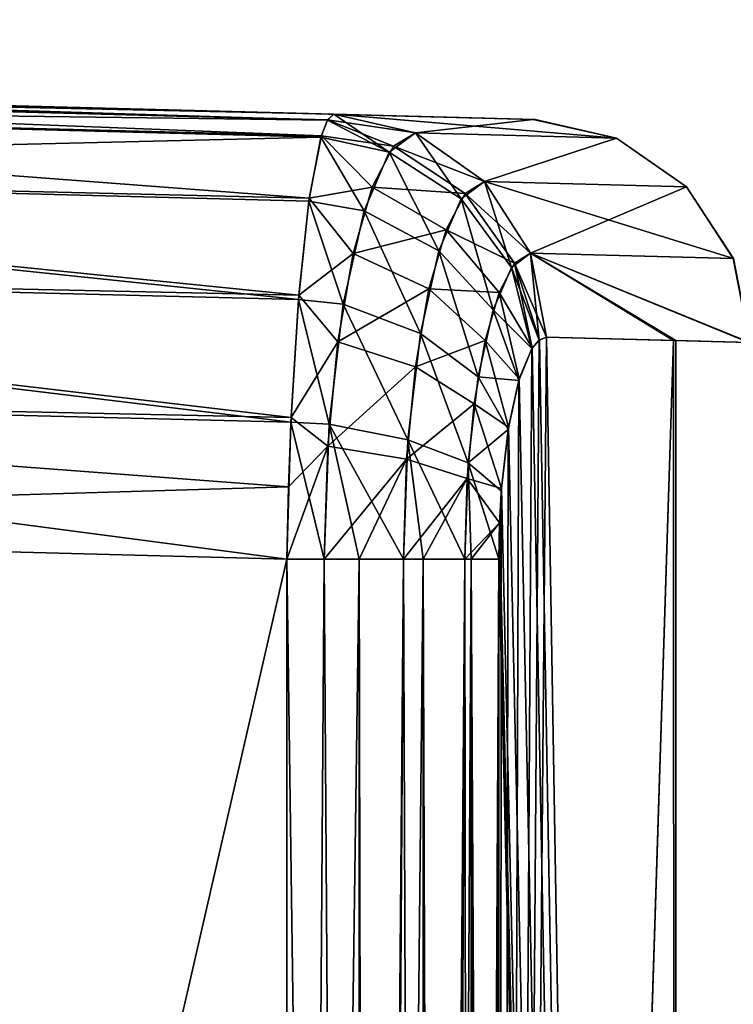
# Model space of a CAD drawing. Header units: millimetres. Extents: x -39 to 39, y -36 to 85.
# Tile 410 of 427: x 25.822 to 26.462, y 68.443 to 69.326. Entities that reach past the tile are written whole.
import ezdxf

# ---------------------------------------------------------------- set-up
doc = ezdxf.new("R2010")
doc.units = ezdxf.units.MM
doc.header["$LTSCALE"] = 65.185185
for name, color, linetype in [('150', 7, 'CONTINUOUS'), ('190', 7, 'CONTINUOUS'), ('191', 7, 'CONTINUOUS'), ('196', 7, 'CONTINUOUS'), ('212', 7, 'CONTINUOUS'), ('213', 7, 'CONTINUOUS'), ('238', 7, 'CONTINUOUS'), ('250', 7, 'CONTINUOUS'), ('251', 7, 'CONTINUOUS'), ('252', 7, 'CONTINUOUS'), ('253', 7, 'CONTINUOUS'), ('4', 7, 'CONTINUOUS'), ('6', 7, 'CONTINUOUS'), ('67', 7, 'CONTINUOUS'), ('69', 7, 'CONTINUOUS')]:
    doc.layers.add(name, color=color, linetype=linetype)

msp = doc.modelspace()

# ---------------------------------------------------------------- linework, layer by layer
at = {"layer": '150', "linetype": 'CONTINUOUS'}
for points in [[(26.24744, 63.98827, -2.3056), (26.25197, 64.14194, -2.28506), (26.40864, 69.03812, -1.39196), (26.24744, 63.98827, -2.3056)], [(26.24744, 63.98827, -2.3056), (26.40864, 69.03812, -1.39196), (26.41118, 62.1, -1.37258), (26.24744, 63.98827, -2.3056)], [(26.25197, 64.14194, -2.28506), (26.29487, 69.04105, -2.08018), (26.40864, 69.03812, -1.39196), (26.25197, 64.14194, -2.28506)], [(26.28817, 69.03855, -2.11353), (26.29487, 69.04105, -2.08018), (26.25197, 64.14194, -2.28506), (26.28817, 69.03855, -2.11353)], [(26.28164, 69.03095, -2.14554), (26.28817, 69.03855, -2.11353), (26.25197, 64.14194, -2.28506), (26.28164, 69.03095, -2.14554)], [(26.28836, 69.0387, 2.11261), (26.28205, 69.03156, 2.14358), (26.41118, 62.1, 1.37258), (26.28836, 69.0387, 2.11261)], [(26.29487, 69.04105, 2.08018), (26.28836, 69.0387, 2.11261), (26.41118, 62.1, 1.37258), (26.29487, 69.04105, 2.08018)], [(26.41081, 69.03807, 1.37539), (26.29487, 69.04105, 2.08018), (26.41118, 62.1, 1.37258), (26.41081, 69.03807, 1.37539)], [(26.40864, 69.03812, -1.39196), (26.47625, 69.03639, -0.71078), (26.41118, 62.1, -1.37258), (26.40864, 69.03812, -1.39196)], [(26.47707, 69.03637, 0.69855), (26.41081, 69.03807, 1.37539), (26.41118, 62.1, 1.37258), (26.47707, 69.03637, 0.69855)], [(26.47625, 69.03639, -0.71078), (26.47714, 69.03636, -0.69739), (26.41118, 62.1, -1.37258), (26.47625, 69.03639, -0.71078)], [(26.5, 62.1), (26.47707, 69.03637, 0.69855), (26.41118, 62.1, 1.37258), (26.5, 62.1)], [(26.47714, 69.03636, -0.69739), (26.49997, 69.03578, -0.02668), (26.41118, 62.1, -1.37258), (26.47714, 69.03636, -0.69739)], [(26.26984, 69.00242, -2.20213), (26.28164, 69.03095, -2.14554), (26.25197, 64.14194, -2.28506), (26.26984, 69.00242, -2.20213)], [(26.28205, 69.03156, 2.14358), (26.27025, 69.00377, 2.20022), (26.41118, 62.1, 1.37258), (26.28205, 69.03156, 2.14358)], [(26.41118, 62.1, -1.37258), (26.49997, 69.03578, -0.02668), (26.5, 62.1), (26.41118, 62.1, -1.37258)], [(26.26033, 68.95852, -2.24667), (26.26984, 69.00242, -2.20213), (26.25197, 64.14194, -2.28506), (26.26033, 68.95852, -2.24667)], [(26.27025, 69.00377, 2.20022), (26.26064, 68.96046, 2.24523), (26.41118, 62.1, 1.37258), (26.27025, 69.00377, 2.20022)], [(26.25414, 68.90351, -2.27518), (26.26033, 68.95852, -2.24667), (26.25197, 64.14194, -2.28506), (26.25414, 68.90351, -2.27518)], [(26.26064, 68.96046, 2.24523), (26.25429, 68.9056, 2.27448), (26.41118, 62.1, 1.37258), (26.26064, 68.96046, 2.24523)], [(26.25429, 68.9056, 2.27448), (26.25256, 68.87457, 2.28236), (26.41118, 62.1, 1.37258), (26.25429, 68.9056, 2.27448)], [(26.25197, 68.84222, -2.28506), (26.25414, 68.90351, -2.27518), (26.25197, 64.14194, -2.28506), (26.25197, 68.84222, -2.28506)], [(26.25256, 68.87457, 2.28236), (26.25197, 68.84222, 2.28506), (26.41118, 62.1, 1.37258), (26.25256, 68.87457, 2.28236)], [(26.25197, 68.84222, 2.28506), (26.25197, 64.14194, 2.28506), (26.41118, 62.1, 1.37258), (26.25197, 68.84222, 2.28506)]]:
    msp.add_3dface(points, dxfattribs=at)
at = {"layer": '190', "linetype": 'CONTINUOUS'}
for points in [[(25.16877, 69.26547, 1.04144), (24.99533, 69.27001, 2.07015), (26.10396, 69.24098, 2.04112), (25.16877, 69.26547, 1.04144)], [(24.99533, 69.27001, -2.07015), (25.16877, 69.26547, -1.04144), (26.10396, 69.24098, -2.04112), (24.99533, 69.27001, -2.07015)], [(26.28452, 69.23625, 0.6576), (25.16877, 69.26547, 1.04144), (26.28272, 69.2363, 0.68541), (26.28452, 69.23625, 0.6576)], [(26.28272, 69.2363, 0.68541), (25.16877, 69.26547, 1.04144), (26.10396, 69.24098, 2.04112), (26.28272, 69.2363, 0.68541)], [(25.16877, 69.26547, -1.04144), (25.22684, 69.26395), (26.28281, 69.23629, -0.6843), (25.16877, 69.26547, -1.04144)], [(26.10396, 69.24098, -2.04112), (25.16877, 69.26547, -1.04144), (26.28281, 69.23629, -0.6843), (26.10396, 69.24098, -2.04112)], [(25.22684, 69.26395), (25.16877, 69.26547, 1.04144), (26.28452, 69.23625, 0.6576), (25.22684, 69.26395)], [(26.28281, 69.23629, -0.6843), (25.22684, 69.26395), (26.28452, 69.23625, 0.6576), (26.28281, 69.23629, -0.6843)]]:
    msp.add_3dface(points, dxfattribs=at)
at = {"layer": '191', "linetype": 'CONTINUOUS'}
for points in [[(24.98773, 64.17007, -2.47021), (24.90206, 68.87259, -2.47245), (26.06186, 68.84222, -2.44208), (24.98773, 64.17007, -2.47021)], [(26.06186, 64.14194, -2.44208), (24.98773, 64.17007, -2.47021), (26.06186, 68.84222, -2.44208), (26.06186, 64.14194, -2.44208)]]:
    msp.add_3dface(points, dxfattribs=at)
at = {"layer": '196', "linetype": 'CONTINUOUS'}
for points in [[(24.90206, 68.87259, 2.47245), (24.98773, 64.17007, 2.47021), (26.06186, 68.84222, 2.44208), (24.90206, 68.87259, 2.47245)], [(26.06186, 68.84222, 2.44208), (24.98773, 64.17007, 2.47021), (26.06186, 64.14194, 2.44208), (26.06186, 68.84222, 2.44208)]]:
    msp.add_3dface(points, dxfattribs=at)
at = {"layer": '212', "linetype": 'CONTINUOUS'}
for points in [[(24.99533, 69.27001, 2.07015), (24.98068, 69.26529, 2.13423), (26.10396, 69.24098, 2.04112), (24.99533, 69.27001, 2.07015)], [(24.98068, 69.26529, 2.13423), (24.96607, 69.25041, 2.19691), (26.09274, 69.22164, 2.16518), (24.98068, 69.26529, 2.13423)], [(26.09833, 69.23608, 2.10458), (24.98068, 69.26529, 2.13423), (26.09274, 69.22164, 2.16518), (26.09833, 69.23608, 2.10458)], [(26.10396, 69.24098, 2.04112), (24.98068, 69.26529, 2.13423), (26.09833, 69.23608, 2.10458), (26.10396, 69.24098, 2.04112)], [(24.96607, 69.25041, 2.19691), (24.93923, 69.19305, 2.30949), (26.08187, 69.16573, 2.27602), (24.96607, 69.25041, 2.19691)], [(26.09274, 69.22164, 2.16518), (24.96607, 69.25041, 2.19691), (26.08187, 69.16573, 2.27602), (26.09274, 69.22164, 2.16518)], [(24.93923, 69.19305, 2.30949), (24.91788, 69.10398, 2.39802), (26.07245, 69.07887, 2.36407), (24.93923, 69.19305, 2.30949)], [(26.08187, 69.16573, 2.27602), (24.93923, 69.19305, 2.30949), (26.07245, 69.07887, 2.36407), (26.08187, 69.16573, 2.27602)], [(24.91788, 69.10398, 2.39802), (24.90501, 68.99389, 2.45352), (26.06553, 68.96902, 2.42132), (24.91788, 69.10398, 2.39802)], [(26.07245, 69.07887, 2.36407), (24.91788, 69.10398, 2.39802), (26.06553, 68.96902, 2.42132), (26.07245, 69.07887, 2.36407)], [(24.90501, 68.99389, 2.45352), (24.90206, 68.87259, 2.47245), (26.06322, 68.90694, 2.43677), (24.90501, 68.99389, 2.45352)], [(26.06553, 68.96902, 2.42132), (24.90501, 68.99389, 2.45352), (26.06322, 68.90694, 2.43677), (26.06553, 68.96902, 2.42132)], [(24.90206, 68.87259, 2.47245), (26.06186, 68.84222, 2.44208), (26.06322, 68.90694, 2.43677), (24.90206, 68.87259, 2.47245)]]:
    msp.add_3dface(points, dxfattribs=at)
at = {"layer": '213', "linetype": 'CONTINUOUS'}
for points in [[(24.98068, 69.26529, -2.13423), (24.99533, 69.27001, -2.07015), (26.09817, 69.23579, -2.10639), (24.98068, 69.26529, -2.13423)], [(24.99533, 69.27001, -2.07015), (26.10396, 69.24098, -2.04112), (26.09817, 69.23579, -2.10639), (24.99533, 69.27001, -2.07015)], [(24.96607, 69.25041, -2.19692), (24.98068, 69.26529, -2.13423), (26.09817, 69.23579, -2.10639), (24.96607, 69.25041, -2.19692)], [(24.93923, 69.19305, -2.3095), (24.96607, 69.25041, -2.19692), (26.09237, 69.22039, -2.16902), (24.93923, 69.19305, -2.3095)], [(26.09237, 69.22039, -2.16902), (24.96607, 69.25041, -2.19692), (26.09817, 69.23579, -2.10639), (26.09237, 69.22039, -2.16902)], [(26.08149, 69.16302, -2.27974), (24.93923, 69.19305, -2.3095), (26.09237, 69.22039, -2.16902), (26.08149, 69.16302, -2.27974)], [(24.91788, 69.10396, -2.39803), (24.93923, 69.19305, -2.3095), (26.07213, 69.07499, -2.36691), (24.91788, 69.10396, -2.39803)], [(26.07213, 69.07499, -2.36691), (24.93923, 69.19305, -2.3095), (26.08149, 69.16302, -2.27974), (26.07213, 69.07499, -2.36691)], [(24.90501, 68.99388, -2.45352), (24.91788, 69.10396, -2.39803), (26.06534, 68.96483, -2.42271), (24.90501, 68.99388, -2.45352)], [(26.06534, 68.96483, -2.42271), (24.91788, 69.10396, -2.39803), (26.07213, 69.07499, -2.36691), (26.06534, 68.96483, -2.42271)], [(24.90206, 68.87259, -2.47245), (24.90501, 68.99388, -2.45352), (26.06186, 68.84222, -2.44208), (24.90206, 68.87259, -2.47245)], [(26.06186, 68.84222, -2.44208), (24.90501, 68.99388, -2.45352), (26.06534, 68.96483, -2.42271), (26.06186, 68.84222, -2.44208)]]:
    msp.add_3dface(points, dxfattribs=at)
at = {"layer": '238', "linetype": 'CONTINUOUS'}
for points in [[(26.06186, 64.14194, -2.44208), (26.06186, 68.84222, -2.44208), (26.09537, 68.84222, -2.43836), (26.06186, 64.14194, -2.44208)], [(26.06186, 64.14194, -2.44208), (26.12676, 68.84222, -2.42945), (26.12676, 64.14194, -2.42945), (26.06186, 64.14194, -2.44208)], [(26.12676, 68.84222, -2.42945), (26.06186, 64.14194, -2.44208), (26.09537, 68.84222, -2.43836), (26.12676, 68.84222, -2.42945)], [(26.12676, 68.84222, -2.42945), (26.1665, 68.84222, -2.40926), (26.12676, 64.14194, -2.42945), (26.12676, 68.84222, -2.42945)], [(26.12676, 64.14194, -2.42945), (26.1665, 68.84222, -2.40926), (26.13668, 64.14194, -2.42543), (26.12676, 64.14194, -2.42945)], [(26.13668, 64.14194, -2.42543), (26.18399, 68.84222, -2.39635), (26.18399, 64.14194, -2.39635), (26.13668, 64.14194, -2.42543)], [(26.1665, 68.84222, -2.40926), (26.18399, 68.84222, -2.39635), (26.13668, 64.14194, -2.42543), (26.1665, 68.84222, -2.40926)], [(26.18399, 64.14194, -2.39635), (26.22141, 68.84222, -2.35549), (26.1999, 64.14194, -2.38169), (26.18399, 64.14194, -2.39635)], [(26.18399, 68.84222, -2.39635), (26.22141, 68.84222, -2.35549), (26.18399, 64.14194, -2.39635), (26.18399, 68.84222, -2.39635)], [(26.22141, 68.84222, -2.35549), (26.22731, 68.84222, -2.3464), (26.1999, 64.14194, -2.38169), (26.22141, 68.84222, -2.35549)], [(26.1999, 64.14194, -2.38169), (26.22731, 68.84222, -2.3464), (26.22731, 64.14194, -2.3464), (26.1999, 64.14194, -2.38169)], [(26.22731, 68.84222, -2.3464), (26.25197, 68.84222, -2.28506), (26.22731, 64.14194, -2.3464), (26.22731, 68.84222, -2.3464)], [(26.22731, 64.14194, -2.3464), (26.25197, 68.84222, -2.28506), (26.24196, 64.14194, -2.31734), (26.22731, 64.14194, -2.3464)], [(26.25197, 68.84222, -2.28506), (26.25197, 64.14194, -2.28506), (26.24196, 64.14194, -2.31734), (26.25197, 68.84222, -2.28506)]]:
    msp.add_3dface(points, dxfattribs=at)
at = {"layer": '250', "linetype": 'CONTINUOUS'}
for points in [[(26.06186, 68.84222, 2.44208), (26.12676, 64.14194, 2.42945), (26.09537, 68.84222, 2.43836), (26.06186, 68.84222, 2.44208)], [(26.06186, 68.84222, 2.44208), (26.06186, 64.14194, 2.44208), (26.12676, 64.14194, 2.42945), (26.06186, 68.84222, 2.44208)], [(26.09537, 68.84222, 2.43836), (26.12676, 64.14194, 2.42945), (26.12676, 68.84222, 2.42945), (26.09537, 68.84222, 2.43836)], [(26.12676, 68.84222, 2.42945), (26.13668, 64.14194, 2.42543), (26.1665, 68.84222, 2.40926), (26.12676, 68.84222, 2.42945)], [(26.12676, 64.14194, 2.42945), (26.13668, 64.14194, 2.42543), (26.12676, 68.84222, 2.42945), (26.12676, 64.14194, 2.42945)], [(26.13668, 64.14194, 2.42543), (26.18399, 64.14194, 2.39635), (26.1665, 68.84222, 2.40926), (26.13668, 64.14194, 2.42543)], [(26.1665, 68.84222, 2.40926), (26.18399, 64.14194, 2.39635), (26.18399, 68.84222, 2.39635), (26.1665, 68.84222, 2.40926)], [(26.18399, 68.84222, 2.39635), (26.1999, 64.14194, 2.38169), (26.22141, 68.84222, 2.35549), (26.18399, 68.84222, 2.39635)], [(26.18399, 64.14194, 2.39635), (26.1999, 64.14194, 2.38169), (26.18399, 68.84222, 2.39635), (26.18399, 64.14194, 2.39635)], [(26.1999, 64.14194, 2.38169), (26.22731, 64.14194, 2.3464), (26.22141, 68.84222, 2.35549), (26.1999, 64.14194, 2.38169)], [(26.22141, 68.84222, 2.35549), (26.22731, 64.14194, 2.3464), (26.22731, 68.84222, 2.3464), (26.22141, 68.84222, 2.35549)], [(26.25197, 64.14194, 2.28506), (26.25197, 68.84222, 2.28506), (26.22731, 68.84222, 2.3464), (26.25197, 64.14194, 2.28506)], [(26.24196, 64.14194, 2.31734), (26.25197, 64.14194, 2.28506), (26.22731, 68.84222, 2.3464), (26.24196, 64.14194, 2.31734)], [(26.22731, 64.14194, 2.3464), (26.24196, 64.14194, 2.31734), (26.22731, 68.84222, 2.3464), (26.22731, 64.14194, 2.3464)]]:
    msp.add_3dface(points, dxfattribs=at)
at = {"layer": '251', "linetype": 'CONTINUOUS'}
for points in [[(26.10396, 69.24098, 2.04112), (26.09833, 69.23608, 2.10458), (26.17731, 69.22437, 2.05581), (26.10396, 69.24098, 2.04112)], [(26.09833, 69.23608, 2.10458), (26.09274, 69.22164, 2.16518), (26.1576, 69.21232, 2.15291), (26.09833, 69.23608, 2.10458)], [(26.17731, 69.22437, 2.05581), (26.09833, 69.23608, 2.10458), (26.1576, 69.21232, 2.15291), (26.17731, 69.22437, 2.05581)], [(26.09274, 69.22164, 2.16518), (26.08187, 69.16573, 2.27602), (26.13842, 69.17566, 2.2441), (26.09274, 69.22164, 2.16518)], [(26.1576, 69.21232, 2.15291), (26.09274, 69.22164, 2.16518), (26.13842, 69.17566, 2.2441), (26.1576, 69.21232, 2.15291)], [(26.17731, 69.22437, 2.05581), (26.1576, 69.21232, 2.15291), (26.23928, 69.18069, 2.06838), (26.17731, 69.22437, 2.05581)], [(26.1576, 69.21232, 2.15291), (26.13842, 69.17566, 2.2441), (26.2217, 69.16998, 2.15505), (26.1576, 69.21232, 2.15291)], [(26.23928, 69.18069, 2.06838), (26.1576, 69.21232, 2.15291), (26.2217, 69.16998, 2.15505), (26.23928, 69.18069, 2.06838)], [(26.28049, 69.11639, 2.07692), (26.23928, 69.18069, 2.06838), (26.2217, 69.16998, 2.15505), (26.28049, 69.11639, 2.07692)], [(26.13842, 69.17566, 2.2441), (26.08187, 69.16573, 2.27602), (26.12118, 69.11615, 2.32348), (26.13842, 69.17566, 2.2441)], [(26.13842, 69.17566, 2.2441), (26.12118, 69.11615, 2.32348), (26.20463, 69.13742, 2.23639), (26.13842, 69.17566, 2.2441)], [(26.13842, 69.17566, 2.2441), (26.20463, 69.13742, 2.23639), (26.2217, 69.16998, 2.15505), (26.13842, 69.17566, 2.2441)], [(26.20463, 69.13742, 2.23639), (26.26611, 69.10765, 2.148), (26.2217, 69.16998, 2.15505), (26.20463, 69.13742, 2.23639)], [(26.26611, 69.10765, 2.148), (26.28049, 69.11639, 2.07692), (26.2217, 69.16998, 2.15505), (26.26611, 69.10765, 2.148)], [(26.08187, 69.16573, 2.27602), (26.07245, 69.07887, 2.36407), (26.12118, 69.11615, 2.32348), (26.08187, 69.16573, 2.27602)], [(26.12118, 69.11615, 2.32348), (26.18933, 69.08463, 2.30711), (26.20463, 69.13742, 2.23639), (26.12118, 69.11615, 2.32348)], [(26.18933, 69.08463, 2.30711), (26.2522, 69.08112, 2.2146), (26.20463, 69.13742, 2.23639), (26.18933, 69.08463, 2.30711)], [(26.2522, 69.08112, 2.2146), (26.26611, 69.10765, 2.148), (26.20463, 69.13742, 2.23639), (26.2522, 69.08112, 2.2146)], [(26.12118, 69.11615, 2.32348), (26.07245, 69.07887, 2.36407), (26.1074, 69.03707, 2.38537), (26.12118, 69.11615, 2.32348)], [(26.12118, 69.11615, 2.32348), (26.1074, 69.03707, 2.38537), (26.18933, 69.08463, 2.30711), (26.12118, 69.11615, 2.32348)], [(26.26611, 69.10765, 2.148), (26.29487, 69.04105, 2.08018), (26.28049, 69.11639, 2.07692), (26.26611, 69.10765, 2.148)], [(26.2522, 69.08112, 2.2146), (26.28205, 69.03156, 2.14358), (26.26611, 69.10765, 2.148), (26.2522, 69.08112, 2.2146)], [(26.28836, 69.0387, 2.11261), (26.29487, 69.04105, 2.08018), (26.26611, 69.10765, 2.148), (26.28836, 69.0387, 2.11261)], [(26.28205, 69.03156, 2.14358), (26.28836, 69.0387, 2.11261), (26.26611, 69.10765, 2.148), (26.28205, 69.03156, 2.14358)], [(26.1074, 69.03707, 2.38537), (26.17713, 69.01457, 2.36219), (26.18933, 69.08463, 2.30711), (26.1074, 69.03707, 2.38537)], [(26.17713, 69.01457, 2.36219), (26.23979, 69.03822, 2.27238), (26.18933, 69.08463, 2.30711), (26.17713, 69.01457, 2.36219)], [(26.23979, 69.03822, 2.27238), (26.2522, 69.08112, 2.2146), (26.18933, 69.08463, 2.30711), (26.23979, 69.03822, 2.27238)], [(26.23979, 69.03822, 2.27238), (26.27025, 69.00377, 2.20022), (26.2522, 69.08112, 2.2146), (26.23979, 69.03822, 2.27238)], [(26.27025, 69.00377, 2.20022), (26.28205, 69.03156, 2.14358), (26.2522, 69.08112, 2.2146), (26.27025, 69.00377, 2.20022)], [(26.07245, 69.07887, 2.36407), (26.06553, 68.96902, 2.42132), (26.1074, 69.03707, 2.38537), (26.07245, 69.07887, 2.36407)], [(26.1074, 69.03707, 2.38537), (26.06553, 68.96902, 2.42132), (26.09847, 68.94349, 2.42482), (26.1074, 69.03707, 2.38537)], [(26.1074, 69.03707, 2.38537), (26.09847, 68.94349, 2.42482), (26.17713, 69.01457, 2.36219), (26.1074, 69.03707, 2.38537)], [(26.22995, 68.98145, 2.31724), (26.23979, 69.03822, 2.27238), (26.17713, 69.01457, 2.36219), (26.22995, 68.98145, 2.31724)], [(26.22995, 68.98145, 2.31724), (26.26064, 68.96046, 2.24523), (26.23979, 69.03822, 2.27238), (26.22995, 68.98145, 2.31724)], [(26.26064, 68.96046, 2.24523), (26.27025, 69.00377, 2.20022), (26.23979, 69.03822, 2.27238), (26.26064, 68.96046, 2.24523)], [(26.09847, 68.94349, 2.42482), (26.16924, 68.93177, 2.39724), (26.17713, 69.01457, 2.36219), (26.09847, 68.94349, 2.42482)], [(26.16924, 68.93177, 2.39724), (26.22995, 68.98145, 2.31724), (26.17713, 69.01457, 2.36219), (26.16924, 68.93177, 2.39724)], [(26.2236, 68.91453, 2.34573), (26.22995, 68.98145, 2.31724), (26.16924, 68.93177, 2.39724), (26.2236, 68.91453, 2.34573)], [(26.2236, 68.91453, 2.34573), (26.25429, 68.9056, 2.27448), (26.22995, 68.98145, 2.31724), (26.2236, 68.91453, 2.34573)], [(26.25429, 68.9056, 2.27448), (26.26064, 68.96046, 2.24523), (26.22995, 68.98145, 2.31724), (26.25429, 68.9056, 2.27448)], [(26.06553, 68.96902, 2.42132), (26.06322, 68.90694, 2.43677), (26.09847, 68.94349, 2.42482), (26.06553, 68.96902, 2.42132)], [(26.06186, 68.84222, 2.44208), (26.09537, 68.84222, 2.43836), (26.09847, 68.94349, 2.42482), (26.06186, 68.84222, 2.44208)], [(26.06322, 68.90694, 2.43677), (26.06186, 68.84222, 2.44208), (26.09847, 68.94349, 2.42482), (26.06322, 68.90694, 2.43677)], [(26.09847, 68.94349, 2.42482), (26.09537, 68.84222, 2.43836), (26.16924, 68.93177, 2.39724), (26.09847, 68.94349, 2.42482)], [(26.09537, 68.84222, 2.43836), (26.12676, 68.84222, 2.42945), (26.16924, 68.93177, 2.39724), (26.09537, 68.84222, 2.43836)], [(26.12676, 68.84222, 2.42945), (26.1665, 68.84222, 2.40926), (26.16924, 68.93177, 2.39724), (26.12676, 68.84222, 2.42945)], [(26.1665, 68.84222, 2.40926), (26.2236, 68.91453, 2.34573), (26.16924, 68.93177, 2.39724), (26.1665, 68.84222, 2.40926)], [(26.1665, 68.84222, 2.40926), (26.18399, 68.84222, 2.39635), (26.2236, 68.91453, 2.34573), (26.1665, 68.84222, 2.40926)], [(26.18399, 68.84222, 2.39635), (26.22141, 68.84222, 2.35549), (26.2236, 68.91453, 2.34573), (26.18399, 68.84222, 2.39635)], [(26.22141, 68.84222, 2.35549), (26.25256, 68.87457, 2.28236), (26.2236, 68.91453, 2.34573), (26.22141, 68.84222, 2.35549)], [(26.25256, 68.87457, 2.28236), (26.25429, 68.9056, 2.27448), (26.2236, 68.91453, 2.34573), (26.25256, 68.87457, 2.28236)], [(26.25256, 68.87457, 2.28236), (26.22141, 68.84222, 2.35549), (26.22731, 68.84222, 2.3464), (26.25256, 68.87457, 2.28236)], [(26.25197, 68.84222, 2.28506), (26.25256, 68.87457, 2.28236), (26.22731, 68.84222, 2.3464), (26.25197, 68.84222, 2.28506)]]:
    msp.add_3dface(points, dxfattribs=at)
at = {"layer": '252', "linetype": 'CONTINUOUS'}
for points in [[(26.10396, 69.24098, -2.04112), (26.28281, 69.23629, -0.6843), (26.35756, 69.2196, -0.68923), (26.10396, 69.24098, -2.04112)], [(26.10396, 69.24098, -2.04112), (26.35756, 69.2196, -0.68923), (26.17731, 69.22437, -2.05581), (26.10396, 69.24098, -2.04112)], [(26.28272, 69.2363, 0.68541), (26.10396, 69.24098, 2.04112), (26.17731, 69.22437, 2.05581), (26.28272, 69.2363, 0.68541)], [(26.28272, 69.2363, 0.68541), (26.17731, 69.22437, 2.05581), (26.35747, 69.21961, 0.69059), (26.28272, 69.2363, 0.68541)], [(26.28452, 69.23625, 0.6576), (26.28272, 69.2363, 0.68541), (26.35747, 69.21961, 0.69059), (26.28452, 69.23625, 0.6576)], [(26.28281, 69.23629, -0.6843), (26.28452, 69.23625, 0.6576), (26.35747, 69.21961, 0.69059), (26.28281, 69.23629, -0.6843)], [(26.35756, 69.2196, -0.68923), (26.28281, 69.23629, -0.6843), (26.35747, 69.21961, 0.69059), (26.35756, 69.2196, -0.68923)], [(26.17731, 69.22437, 2.05581), (26.23928, 69.18069, 2.06838), (26.35747, 69.21961, 0.69059), (26.17731, 69.22437, 2.05581)], [(26.17731, 69.22437, -2.05581), (26.35756, 69.2196, -0.68923), (26.23928, 69.18069, -2.06838), (26.17731, 69.22437, -2.05581)], [(26.23928, 69.18069, 2.06838), (26.42045, 69.17593, 0.6948), (26.35747, 69.21961, 0.69059), (26.23928, 69.18069, 2.06838)], [(26.35756, 69.2196, -0.68923), (26.42054, 69.17593, -0.69343), (26.23928, 69.18069, -2.06838), (26.35756, 69.2196, -0.68923)], [(26.42045, 69.17593, 0.6948), (26.35756, 69.2196, -0.68923), (26.35747, 69.21961, 0.69059), (26.42045, 69.17593, 0.6948)], [(26.42054, 69.17593, -0.69343), (26.35756, 69.2196, -0.68923), (26.42045, 69.17593, 0.6948), (26.42054, 69.17593, -0.69343)], [(26.23928, 69.18069, -2.06838), (26.46245, 69.11169, -0.69629), (26.28049, 69.11639, -2.07692), (26.23928, 69.18069, -2.06838)], [(26.42054, 69.17593, -0.69343), (26.46245, 69.11169, -0.69629), (26.23928, 69.18069, -2.06838), (26.42054, 69.17593, -0.69343)], [(26.23928, 69.18069, 2.06838), (26.28049, 69.11639, 2.07692), (26.42045, 69.17593, 0.6948), (26.23928, 69.18069, 2.06838)], [(26.28049, 69.11639, 2.07692), (26.46236, 69.11169, 0.69767), (26.42045, 69.17593, 0.6948), (26.28049, 69.11639, 2.07692)], [(26.46236, 69.11169, 0.69767), (26.42054, 69.17593, -0.69343), (26.42045, 69.17593, 0.6948), (26.46236, 69.11169, 0.69767)], [(26.46245, 69.11169, -0.69629), (26.42054, 69.17593, -0.69343), (26.46236, 69.11169, 0.69767), (26.46245, 69.11169, -0.69629)], [(26.41081, 69.03807, 1.37539), (26.47707, 69.03637, 0.69855), (26.28049, 69.11639, 2.07692), (26.41081, 69.03807, 1.37539)], [(26.29487, 69.04105, 2.08018), (26.41081, 69.03807, 1.37539), (26.28049, 69.11639, 2.07692), (26.29487, 69.04105, 2.08018)], [(26.47714, 69.03636, -0.69739), (26.47625, 69.03639, -0.71078), (26.28049, 69.11639, -2.07692), (26.47714, 69.03636, -0.69739)], [(26.46245, 69.11169, -0.69629), (26.47714, 69.03636, -0.69739), (26.28049, 69.11639, -2.07692), (26.46245, 69.11169, -0.69629)], [(26.28049, 69.11639, 2.07692), (26.47707, 69.03637, 0.69855), (26.46236, 69.11169, 0.69767), (26.28049, 69.11639, 2.07692)], [(26.47625, 69.03639, -0.71078), (26.40864, 69.03812, -1.39196), (26.28049, 69.11639, -2.07692), (26.47625, 69.03639, -0.71078)], [(26.40864, 69.03812, -1.39196), (26.29487, 69.04105, -2.08018), (26.28049, 69.11639, -2.07692), (26.40864, 69.03812, -1.39196)], [(26.47707, 69.03637, 0.69855), (26.46245, 69.11169, -0.69629), (26.46236, 69.11169, 0.69767), (26.47707, 69.03637, 0.69855)]]:
    msp.add_3dface(points, dxfattribs=at)
at = {"layer": '253', "linetype": 'CONTINUOUS'}
for points in [[(26.09817, 69.23579, -2.10639), (26.10396, 69.24098, -2.04112), (26.15368, 69.20691, -2.17182), (26.09817, 69.23579, -2.10639)], [(26.10396, 69.24098, -2.04112), (26.17731, 69.22437, -2.05581), (26.15368, 69.20691, -2.17182), (26.10396, 69.24098, -2.04112)], [(26.09237, 69.22039, -2.16902), (26.09817, 69.23579, -2.10639), (26.15368, 69.20691, -2.17182), (26.09237, 69.22039, -2.16902)], [(26.15368, 69.20691, -2.17182), (26.17731, 69.22437, -2.05581), (26.21821, 69.16518, -2.17192), (26.15368, 69.20691, -2.17182)], [(26.17731, 69.22437, -2.05581), (26.23928, 69.18069, -2.06838), (26.21821, 69.16518, -2.17192), (26.17731, 69.22437, -2.05581)], [(26.08149, 69.16302, -2.27974), (26.09237, 69.22039, -2.16902), (26.1312, 69.15445, -2.2776), (26.08149, 69.16302, -2.27974)], [(26.1312, 69.15445, -2.2776), (26.09237, 69.22039, -2.16902), (26.15368, 69.20691, -2.17182), (26.1312, 69.15445, -2.2776)], [(26.1312, 69.15445, -2.2776), (26.15368, 69.20691, -2.17182), (26.19822, 69.11859, -2.26625), (26.1312, 69.15445, -2.2776)], [(26.15368, 69.20691, -2.17182), (26.21821, 69.16518, -2.17192), (26.19822, 69.11859, -2.26625), (26.15368, 69.20691, -2.17182)], [(26.23928, 69.18069, -2.06838), (26.26325, 69.10374, -2.16182), (26.21821, 69.16518, -2.17192), (26.23928, 69.18069, -2.06838)], [(26.23928, 69.18069, -2.06838), (26.28049, 69.11639, -2.07692), (26.26325, 69.10374, -2.16182), (26.23928, 69.18069, -2.06838)], [(26.07213, 69.07499, -2.36691), (26.08149, 69.16302, -2.27974), (26.1124, 69.07076, -2.36306), (26.07213, 69.07499, -2.36691)], [(26.1124, 69.07076, -2.36306), (26.08149, 69.16302, -2.27974), (26.1312, 69.15445, -2.2776), (26.1124, 69.07076, -2.36306)], [(26.21821, 69.16518, -2.17192), (26.24699, 69.06581, -2.23902), (26.19822, 69.11859, -2.26625), (26.21821, 69.16518, -2.17192)], [(26.26325, 69.10374, -2.16182), (26.24699, 69.06581, -2.23902), (26.21821, 69.16518, -2.17192), (26.26325, 69.10374, -2.16182)], [(26.1124, 69.07076, -2.36306), (26.1312, 69.15445, -2.2776), (26.18156, 69.04441, -2.34234), (26.1124, 69.07076, -2.36306)], [(26.1312, 69.15445, -2.2776), (26.19822, 69.11859, -2.26625), (26.18156, 69.04441, -2.34234), (26.1312, 69.15445, -2.2776)], [(26.19822, 69.11859, -2.26625), (26.23352, 69.00561, -2.30109), (26.18156, 69.04441, -2.34234), (26.19822, 69.11859, -2.26625)], [(26.24699, 69.06581, -2.23902), (26.23352, 69.00561, -2.30109), (26.19822, 69.11859, -2.26625), (26.24699, 69.06581, -2.23902)], [(26.28049, 69.11639, -2.07692), (26.28817, 69.03855, -2.11353), (26.26325, 69.10374, -2.16182), (26.28049, 69.11639, -2.07692)], [(26.29487, 69.04105, -2.08018), (26.28817, 69.03855, -2.11353), (26.28049, 69.11639, -2.07692), (26.29487, 69.04105, -2.08018)], [(26.26325, 69.10374, -2.16182), (26.28164, 69.03095, -2.14554), (26.24699, 69.06581, -2.23902), (26.26325, 69.10374, -2.16182)], [(26.28817, 69.03855, -2.11353), (26.28164, 69.03095, -2.14554), (26.26325, 69.10374, -2.16182), (26.28817, 69.03855, -2.11353)], [(26.06534, 68.96483, -2.42271), (26.07213, 69.07499, -2.36691), (26.09981, 68.96305, -2.41892), (26.06534, 68.96483, -2.42271)], [(26.09981, 68.96305, -2.41892), (26.07213, 69.07499, -2.36691), (26.1124, 69.07076, -2.36306), (26.09981, 68.96305, -2.41892)], [(26.09981, 68.96305, -2.41892), (26.1124, 69.07076, -2.36306), (26.17042, 68.94908, -2.392), (26.09981, 68.96305, -2.41892)], [(26.1124, 69.07076, -2.36306), (26.18156, 69.04441, -2.34234), (26.17042, 68.94908, -2.392), (26.1124, 69.07076, -2.36306)], [(26.24699, 69.06581, -2.23902), (26.26984, 69.00242, -2.20213), (26.23352, 69.00561, -2.30109), (26.24699, 69.06581, -2.23902)], [(26.28164, 69.03095, -2.14554), (26.26984, 69.00242, -2.20213), (26.24699, 69.06581, -2.23902), (26.28164, 69.03095, -2.14554)], [(26.18156, 69.04441, -2.34234), (26.22456, 68.9285, -2.34148), (26.17042, 68.94908, -2.392), (26.18156, 69.04441, -2.34234)], [(26.23352, 69.00561, -2.30109), (26.22456, 68.9285, -2.34148), (26.18156, 69.04441, -2.34234), (26.23352, 69.00561, -2.30109)], [(26.23352, 69.00561, -2.30109), (26.26033, 68.95852, -2.24667), (26.22456, 68.9285, -2.34148), (26.23352, 69.00561, -2.30109)], [(26.26984, 69.00242, -2.20213), (26.26033, 68.95852, -2.24667), (26.23352, 69.00561, -2.30109), (26.26984, 69.00242, -2.20213)], [(26.06186, 68.84222, -2.44208), (26.06534, 68.96483, -2.42271), (26.09537, 68.84222, -2.43836), (26.06186, 68.84222, -2.44208)], [(26.09537, 68.84222, -2.43836), (26.06534, 68.96483, -2.42271), (26.09981, 68.96305, -2.41892), (26.09537, 68.84222, -2.43836)], [(26.12676, 68.84222, -2.42945), (26.09537, 68.84222, -2.43836), (26.09981, 68.96305, -2.41892), (26.12676, 68.84222, -2.42945)], [(26.1665, 68.84222, -2.40926), (26.12676, 68.84222, -2.42945), (26.09981, 68.96305, -2.41892), (26.1665, 68.84222, -2.40926)], [(26.1665, 68.84222, -2.40926), (26.09981, 68.96305, -2.41892), (26.17042, 68.94908, -2.392), (26.1665, 68.84222, -2.40926)], [(26.26033, 68.95852, -2.24667), (26.25414, 68.90351, -2.27518), (26.22456, 68.9285, -2.34148), (26.26033, 68.95852, -2.24667)], [(26.18399, 68.84222, -2.39635), (26.1665, 68.84222, -2.40926), (26.17042, 68.94908, -2.392), (26.18399, 68.84222, -2.39635)], [(26.22456, 68.9285, -2.34148), (26.22141, 68.84222, -2.35549), (26.17042, 68.94908, -2.392), (26.22456, 68.9285, -2.34148)], [(26.22141, 68.84222, -2.35549), (26.18399, 68.84222, -2.39635), (26.17042, 68.94908, -2.392), (26.22141, 68.84222, -2.35549)], [(26.22731, 68.84222, -2.3464), (26.22141, 68.84222, -2.35549), (26.22456, 68.9285, -2.34148), (26.22731, 68.84222, -2.3464)], [(26.25197, 68.84222, -2.28506), (26.22731, 68.84222, -2.3464), (26.22456, 68.9285, -2.34148), (26.25197, 68.84222, -2.28506)], [(26.25414, 68.90351, -2.27518), (26.25197, 68.84222, -2.28506), (26.22456, 68.9285, -2.34148), (26.25414, 68.90351, -2.27518)]]:
    msp.add_3dface(points, dxfattribs=at)
at = {"layer": '4', "color": 7, "linetype": 'CONTINUOUS'}
for points in [[(-38.75, 0, 23), (38.75, 85, 23), (-38.75, 85, 23), (-38.75, 0, 23)], [(-38.75, 0, 23), (38.75, 0, 23), (38.75, 85, 23), (-38.75, 0, 23)]]:
    msp.add_3dface(points, dxfattribs=at)
at = {"layer": '6', "color": 7, "linetype": 'CONTINUOUS'}
for points in [[(38.75, 0, -23), (-38.75, 85, -23), (38.75, 85, -23), (38.75, 0, -23)], [(38.75, 0, -23), (-38.75, 0, -23), (-38.75, 85, -23), (38.75, 0, -23)]]:
    msp.add_3dface(points, dxfattribs=at)
at = {"layer": '67', "color": 7, "linetype": 'CONTINUOUS'}
for points in [[(-37.14247, 80.4, 20.89247), (37.14247, 80.4, 20.89247), (-36.94822, 21.7676, 20.89247), (-37.14247, 80.4, 20.89247)], [(-36.94822, 21.7676, 20.89247), (37.14247, 80.4, 20.89247), (-36.86, 21.81068, 20.89247), (-36.94822, 21.7676, 20.89247)], [(-36.86, 21.81068, 20.89247), (37.14247, 80.4, 20.89247), (-36.76292, 21.82549, 20.89247), (-36.86, 21.81068, 20.89247)], [(-36.76292, 21.82549, 20.89247), (37.14247, 80.4, 20.89247), (36.76292, 21.82549, 20.89247), (-36.76292, 21.82549, 20.89247)]]:
    msp.add_3dface(points, dxfattribs=at)
at = {"layer": '69', "color": 7, "linetype": 'CONTINUOUS'}
for points in [[(37.14247, 80.4, -20.89247), (-37.14247, 80.4, -20.89247), (36.94822, 21.7676, -20.89247), (37.14247, 80.4, -20.89247)], [(36.76292, 21.82549, -20.89247), (-37.14247, 80.4, -20.89247), (-36.76292, 21.82549, -20.89247), (36.76292, 21.82549, -20.89247)], [(36.86, 21.81068, -20.89247), (-37.14247, 80.4, -20.89247), (36.76292, 21.82549, -20.89247), (36.86, 21.81068, -20.89247)], [(36.94822, 21.7676, -20.89247), (-37.14247, 80.4, -20.89247), (36.86, 21.81068, -20.89247), (36.94822, 21.7676, -20.89247)]]:
    msp.add_3dface(points, dxfattribs=at)

doc.saveas('drawing.dxf')
